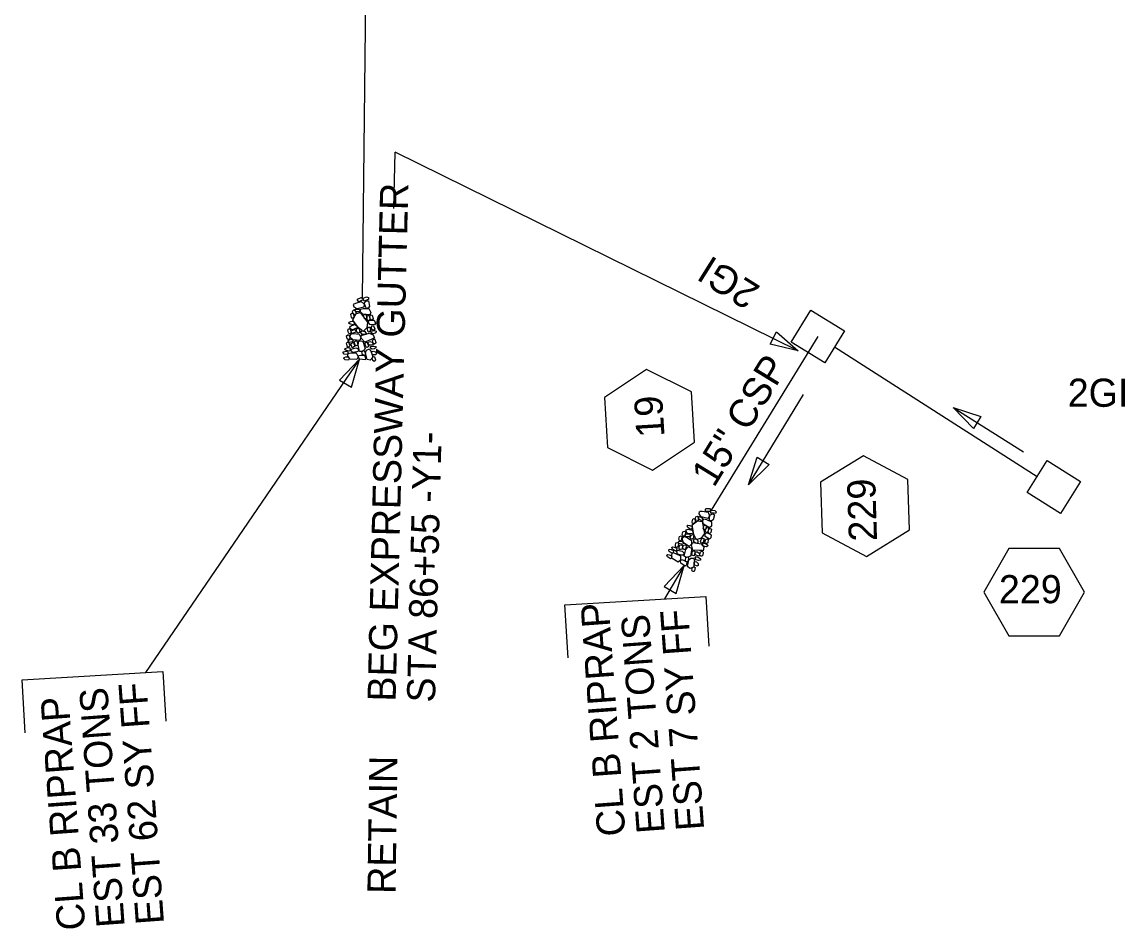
# Model space of a CAD drawing. Extents: x 2384780 to 2405432, y 547869 to 573706.
# Drawn here: x 2396675.2 to 2396871.1, y 553527.1 to 553688.2 of the extents above; entities that cross this region are included whole.
import ezdxf

# ---------------------------------------------------------------- set-up
doc = ezdxf.new("R2010")
doc.units = 0
for name, color, linetype in [('Old_Level_1', 7, 'Continuous'), ('Old_Level_5', 7, 'Continuous'), ('Old_Level_9', 7, 'Continuous'), ('Prop Drop Inlet Text', 7, 'Continuous')]:
    doc.layers.add(name, color=color, linetype=linetype)

# ---------------------------------------------------------------- blocks, each defined once
blk = doc.blocks.new('IN')
at = {"layer": 'Old_Level_9'}
blk.add_lwpolyline([(-0.07025, 0.067), (0.07025, 0.067), (0.07025, -0.067), (-0.07025, -0.067)], close=True, dxfattribs=at)
blk = doc.blocks.new('RIPRAP')
at = {"layer": 'Old_Level_1'}
for points in [[(-0.002, -0.00625), (-0.00625, -0.00775), (-0.016, -0.0125), (-0.02, -0.00675), (-0.02, -0.003), (-0.008, 0.00275), (-0.002, -0.00025), (-0.002, -0.00625)], [(0.01825, -0.00325), (0.01375, -0.005), (0.00325, -0.00975), (0.00025, -0.00375), (0, 0), (0.01125, 0.005), (0.018, 0.00275), (0.01825, -0.00325)], [(-0.0345, -0.0215), (-0.0265, -0.01775), (-0.007, -0.01125), (0.00375, -0.02075), (0.003, -0.0315), (-0.02075, -0.03775), (-0.03225, -0.032), (-0.0345, -0.024)], [(-0.0275, -0.0395), (-0.023, -0.03925), (-0.014, -0.039), (-0.0115, -0.045), (-0.0115, -0.04875), (-0.0235, -0.049), (-0.0295, -0.04475), (-0.0275, -0.0395)], [(-0.0095, -0.039), (0.00025, -0.0365), (0.0205, -0.036), (0.02775, -0.0495), (0.024, -0.05775), (-0.00075, -0.05675), (-0.009, -0.0485), (-0.0095, -0.039)], [(0.012, -0.0355), (0.00825, -0.0295), (0.0035, -0.01775), (0.01025, -0.00925), (0.01825, -0.009), (0.0225, -0.027), (0.01875, -0.033), (0.012, -0.0355)], [(-0.03675, -0.07275), (-0.04075, -0.06825), (-0.04325, -0.0585), (-0.0395, -0.054), (-0.035, -0.054), (-0.031, -0.0665), (-0.033, -0.0705), (-0.03675, -0.07275)], [(-0.0305, -0.05975), (-0.035, -0.05625), (-0.0375, -0.0465), (-0.033, -0.042), (-0.02925, -0.042), (-0.02475, -0.05375), (-0.02675, -0.05825), (-0.0305, -0.05975)], [(-0.00025, -0.11525), (-0.0145, -0.10575), (-0.0355, -0.078), (-0.0255, -0.056), (-0.00975, -0.051), (0.01725, -0.08475), (0.01525, -0.10425), (0.002, -0.11775)], [(0.009, -0.07425), (0.0045, -0.07075), (0.00225, -0.061), (0.00625, -0.05625), (0.01, -0.057), (0.01425, -0.06825), (0.01275, -0.072), (0.009, -0.07425)], [(0.01975, -0.07925), (0.01525, -0.07475), (0.01375, -0.06525), (0.01725, -0.0605), (0.02175, -0.0605), (0.02575, -0.07325), (0.0235, -0.077), (0.01975, -0.07925)], [(0.02025, -0.07975), (0.02825, -0.07725), (0.04025, -0.077), (0.045, -0.08725), (0.042, -0.0935), (0.02475, -0.092), (0.02025, -0.0855), (0.02025, -0.07975)], [(0.03125, -0.0765), (0.0265, -0.073), (0.02425, -0.06325), (0.0285, -0.0585), (0.03225, -0.05925), (0.03625, -0.0705), (0.035, -0.07425), (0.03125, -0.0765)], [(-0.046, -0.12775), (-0.0505, -0.12425), (-0.053, -0.1145), (-0.0485, -0.11), (-0.04475, -0.11), (-0.04, -0.12175), (-0.04225, -0.12625), (-0.046, -0.12775)], [(-0.0485, -0.08525), (-0.0425, -0.0835), (-0.03275, -0.0825), (-0.0305, -0.08925), (-0.03175, -0.0945), (-0.0445, -0.09325), (-0.049, -0.089), (-0.0485, -0.08525)], [(-0.046, -0.1025), (-0.04025, -0.098), (-0.02675, -0.09375), (-0.02, -0.09975), (-0.02, -0.10575), (-0.03625, -0.11225), (-0.044, -0.1085), (-0.046, -0.1025)], [(-0.023, -0.1195), (-0.02725, -0.12175), (-0.037, -0.126), (-0.041, -0.1195), (-0.041, -0.11625), (-0.029, -0.1115), (-0.02525, -0.1135), (-0.023, -0.1195)], [(-0.01575, -0.1245), (-0.02025, -0.12125), (-0.022, -0.11125), (-0.0185, -0.10675), (-0.014, -0.10675), (-0.00975, -0.1185), (-0.012, -0.123), (-0.01575, -0.1245)], [(-0.00575, -0.118), (0.00025, -0.1155), (0.0085, -0.1175), (0.0125, -0.12425), (0.01025, -0.128), (-0.00175, -0.12825), (-0.00575, -0.12175), (-0.00575, -0.118)], [(0.0225, -0.12), (0.0185, -0.11625), (0.01675, -0.10675), (0.0205, -0.102), (0.025, -0.102), (0.0285, -0.114), (0.02625, -0.11775), (0.0225, -0.12)], [(0.048, -0.1195), (0.04425, -0.12325), (0.036, -0.12575), (0.03, -0.122), (0.02975, -0.1155), (0.04175, -0.11375), (0.04775, -0.11575), (0.048, -0.1195)], [(0.03775, -0.114), (0.03325, -0.11025), (0.031, -0.1005), (0.035, -0.096), (0.03875, -0.09675), (0.043, -0.10775), (0.0415, -0.1115), (0.03775, -0.114)], [(-0.04975, -0.14825), (-0.05425, -0.14475), (-0.05675, -0.135), (-0.05225, -0.1305), (-0.0485, -0.1305), (-0.04375, -0.14225), (-0.046, -0.14675), (-0.04975, -0.14825)], [(-0.032, -0.15425), (-0.03625, -0.15575), (-0.046, -0.158), (-0.0505, -0.15375), (-0.05075, -0.15075), (-0.041, -0.146), (-0.035, -0.14825), (-0.03275, -0.152)], [(-0.04275, -0.12825), (-0.03225, -0.126), (-0.012, -0.1275), (-0.00575, -0.1395), (-0.009, -0.15), (-0.033, -0.1485), (-0.04375, -0.13875), (-0.04275, -0.12825)], [(-0.0215, -0.16975), (-0.02625, -0.1655), (-0.0285, -0.15575), (-0.024, -0.15125), (-0.02025, -0.15175), (-0.01625, -0.163), (-0.01775, -0.1675), (-0.0215, -0.16975)], [(0.00075, -0.15075), (0.0045, -0.15875), (0.011, -0.179), (0.0015, -0.18875), (-0.009, -0.189), (-0.01475, -0.16525), (-0.012, -0.153), (-0.0015, -0.1515)], [(0.04, -0.14075), (0.03075, -0.14625), (0.009, -0.15575), (-0.004, -0.14175), (-0.00425, -0.132), (0.024, -0.123), (0.03825, -0.1285), (0.0425, -0.1405)], [(0.01625, -0.174), (0.0125, -0.17075), (0.009, -0.16), (0.0135, -0.1555), (0.01725, -0.15625), (0.022, -0.168), (0.02075, -0.17175), (0.01625, -0.174)], [(0.0205, -0.15575), (0.0265, -0.15325), (0.03475, -0.15525), (0.03875, -0.162), (0.0365, -0.16575), (0.0245, -0.166), (0.0205, -0.1595), (0.0205, -0.15575)], [(0.043, -0.162), (0.03825, -0.1585), (0.036, -0.14875), (0.04, -0.144), (0.04375, -0.14475), (0.048, -0.15575), (0.04675, -0.1595), (0.043, -0.162)], [(-0.06725, -0.1915), (-0.06125, -0.18975), (-0.0515, -0.18875), (-0.04925, -0.1955), (-0.0505, -0.20075), (-0.06325, -0.1995), (-0.06775, -0.19525), (-0.06725, -0.1915)], [(-0.061, -0.17925), (-0.055, -0.17725), (-0.04525, -0.17625), (-0.043, -0.183), (-0.04425, -0.18825), (-0.057, -0.187), (-0.0615, -0.18275), (-0.061, -0.17925)], [(-0.04975, -0.17575), (-0.05375, -0.1705), (-0.05675, -0.16075), (-0.05225, -0.157), (-0.04875, -0.157), (-0.04375, -0.169), (-0.046, -0.1735), (-0.04975, -0.17575)], [(-0.05075, -0.19675), (-0.0405, -0.195), (-0.021, -0.194), (-0.01375, -0.208), (-0.018, -0.21775), (-0.042, -0.21675), (-0.0505, -0.20725), (-0.05075, -0.19675)], [(-0.0355, -0.17625), (-0.037, -0.1725), (-0.04125, -0.16275), (-0.03525, -0.158), (-0.0315, -0.158), (-0.02675, -0.17075), (-0.031, -0.174), (-0.0355, -0.17625)], [(-0.012, -0.187), (-0.01875, -0.19075), (-0.033, -0.1935), (-0.039, -0.1875), (-0.039, -0.1815), (-0.02275, -0.17675), (-0.01525, -0.17875), (-0.012, -0.187)], [(0.00625, -0.2035), (0.00175, -0.19975), (-0.001, -0.19), (0.0035, -0.1855), (0.00725, -0.1855), (0.012, -0.1975), (0.01, -0.202), (0.00625, -0.2035)], [(0.026, -0.18075), (0.03225, -0.18875), (0.03875, -0.20825), (0.02925, -0.219), (0.01875, -0.21675), (0.012, -0.193), (0.01575, -0.184), (0.026, -0.17925)], [(0.04925, -0.17425), (0.044, -0.17875), (0.03525, -0.1805), (0.02975, -0.177), (0.0295, -0.171), (0.0415, -0.16925), (0.0475, -0.1705), (0.04925, -0.17425)], [(0.0335, -0.189), (0.0395, -0.18675), (0.04775, -0.18875), (0.0515, -0.1955), (0.04925, -0.19925), (0.03725, -0.1995), (0.0335, -0.19275), (0.0335, -0.189)], [(-0.064, -0.2115), (-0.058, -0.20975), (-0.04825, -0.20875), (-0.046, -0.2155), (-0.04725, -0.22075), (-0.06, -0.2195), (-0.0645, -0.21525), (-0.064, -0.2115)], [(-0.0115, -0.204), (-0.00425, -0.2025), (0.0085, -0.20225), (0.01275, -0.21275), (0.01125, -0.2185), (-0.0075, -0.21675), (-0.01225, -0.21075), (-0.0115, -0.204)], [(0.04325, -0.22375), (0.0385, -0.22025), (0.03625, -0.2105), (0.0405, -0.20575), (0.04425, -0.2065), (0.0485, -0.2175), (0.047, -0.22125), (0.04325, -0.22375)]]:
    blk.add_lwpolyline(points, dxfattribs=at)

msp = doc.modelspace()

# ---------------------------------------------------------------- linework, layer by layer
at = {"layer": 'Old_Level_1'}
for p, q in [((2396735.74, 553639.09), (2396738.03, 553863.35)), ((2396816.59, 553632.33), (2396797.66, 553601.48)), ((2396819.58, 553630.48), (2396855.54, 553607.46))]:
    msp.add_line(p, q, dxfattribs=at)
for points in [[(2396735.19, 553628.29), (2396697.17, 553572.65)], [(2396792.86, 553591.65), (2396789.34, 553585.72)], [(2396772.23, 553575.26), (2396771.68, 553584.67), (2396796.71, 553586.15), (2396797.23, 553577.32)], [(2396675.8, 553561.93), (2396675.25, 553571.35), (2396700.28, 553572.83), (2396700.8, 553564)]]:
    msp.add_lwpolyline(points, dxfattribs=at)
for points in [[(2396733.78, 553623.33), (2396735.19, 553628.29), (2396731.62, 553624.58)], [(2396791.45, 553586.69), (2396792.86, 553591.65), (2396789.28, 553587.94)]]:
    msp.add_lwpolyline(points, close=True, dxfattribs=at)
at = {"layer": 'Old_Level_5'}
for p, q in [((2396741.26, 553655.07), (2396741.5, 553665.06)), ((2396813.12, 553629.77), (2396741.5, 553665.06)), ((2396804.25, 553605.98), (2396814.06, 553622.01)), ((2396840.66, 553619.72), (2396853.13, 553611.86))]:
    msp.add_line(p, q, dxfattribs=at)
for points in [[(2396809.26, 553633.19), (2396813.12, 553629.77), (2396808.11, 553630.97)], [(2396844.22, 553616), (2396840.66, 553619.72), (2396845.56, 553618.11)], [(2396807.92, 553609.59), (2396804.25, 553605.98), (2396805.79, 553610.9)]]:
    msp.add_lwpolyline(points, close=True, dxfattribs=at)
at = {"layer": 'Old_Level_9'}
msp.add_lwpolyline([(2396857.31, 553610.31), (2396863.27, 553606.58), (2396859.71, 553600.89), (2396853.77, 553604.62)], close=True, dxfattribs=at)
at = {"layer": 'Prop Drop Inlet Text'}
for points in [[(2396786.14, 553626.47), (2396778.68, 553621.53), (2396779.23, 553612.6), (2396787.25, 553608.61), (2396794.7, 553613.56), (2396794.15, 553622.49)], [(2396824.69, 553611.15), (2396817.08, 553606.44), (2396817.36, 553597.49), (2396825.24, 553593.26), (2396832.85, 553597.97), (2396832.57, 553606.92)], [(2396863.96, 553586.93), (2396859.49, 553594.68), (2396850.54, 553594.68), (2396846.06, 553586.93), (2396850.54, 553579.18), (2396859.49, 553579.18)]]:
    msp.add_lwpolyline(points, close=True, dxfattribs=at)

# ---------------------------------------------------------------- block references
at = {"layer": 'Old_Level_5', "yscale": 50.00000000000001}
for name, p, xscale, rotation in [('RIPRAP', (2396735.86, 553639.12), 50.000000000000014, -1.2440508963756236), ('IN', (2396816.59, 553632.33), 49.99999999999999, -31.812835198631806), ('RIPRAP', (2396797.66, 553601.48), 50, -27.895268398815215)]:
    msp.add_blockref(name, p, dxfattribs=dict(at, xscale=xscale, rotation=rotation))

# ---------------------------------------------------------------- texts
at = {"layer": 'Old_Level_1'}
for s, rotation, p in [('2GI', 147.9152, (2396806.6, 553641.13)), ('15" CSP', 58.4542, (2396798.14, 553605.35)), ('CL B RIPRAP', 94.1715, (2396782.44, 553543.73)), ('EST 2 TONS ', 94.1715, (2396789.43, 553544.24)), ('EST 7 SY FF', 94.1715, (2396796.41, 553544.75)), ('EST 62 SY FF', 94.1715, (2396700.47, 553528.06)), ('EST 33 TONS ', 94.1715, (2396693.49, 553527.55)), ('CL B RIPRAP', 94.1715, (2396686.51, 553527.04)), ('RETAIN', 89.1723, (2396741.58, 553533.3))]:
    msp.add_text(s, height=5, rotation=rotation, dxfattribs=at).set_placement(p)
at = {"layer": 'Old_Level_5'}
for s, p in [('BEG EXPRESSWAY GUTTER', (2396741.6, 553567.45)), ('STA 86+55 -Y1-', (2396748.59, 553567.28))]:
    msp.add_text(s, height=5, rotation=88.5878, dxfattribs=at).set_placement(p)
msp.add_text('2GI', height=5, dxfattribs=at).set_placement((2396860.98, 553619.85))
at = {"layer": 'Prop Drop Inlet Text'}
for s, rotation, p in [('19', 93.5565, (2396789.38, 553614.56)), ('229', 91.7768, (2396827.12, 553596.02))]:
    msp.add_text(s, height=5, rotation=rotation, dxfattribs=at).set_placement(p)
msp.add_text('229', height=5, dxfattribs=at).set_placement((2396848.76, 553584.96))

doc.saveas('drawing.dxf')
